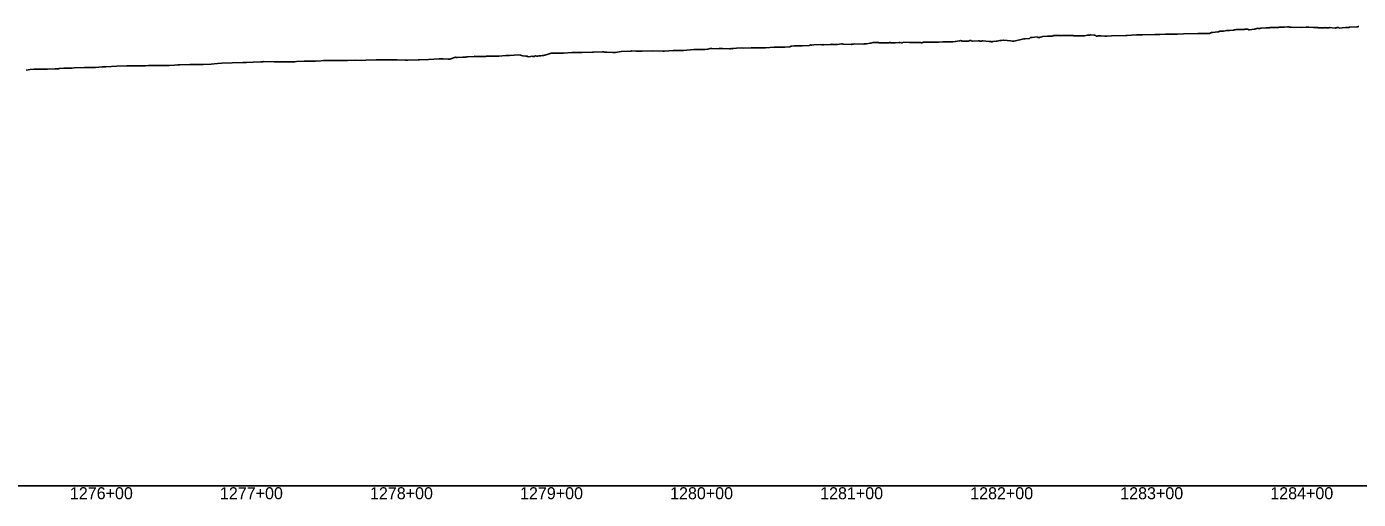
# Model space of a CAD drawing. Extents: x -3793 to 50787, y -1075 to 6138.
# Drawn here: x 14924 to 15812, y 991 to 1306 of the extents above; entities that cross this region are included whole.
import ezdxf

# ---------------------------------------------------------------- set-up
doc = ezdxf.new("R2010")
doc.units = 0
for name, color, linetype in [('RD_DDB_Profile_EX', 7, 'Continuous'), ('RD_DDB_StaTX', 7, 'Continuous'), ('RD_GPK_Profile_Cell', 7, 'Continuous')]:
    doc.layers.add(name, color=color, linetype=linetype)

msp = doc.modelspace()

# ---------------------------------------------------------------- linework, layer by layer
at = {"layer": 'RD_DDB_Profile_EX'}
for points in [[(15660.549248, 1300.546275), (15663.947603, 1300.71092), (15666.494233, 1300.69933), (15668.039105, 1300.69283), (15676.102501, 1300.874615), (15679.503067, 1300.95227), (15683.391486, 1301.197475), (15685.71077, 1301.252285), (15688.326109, 1301.221505), (15691.38374, 1301.247125), (15695.319038, 1301.338165), (15704.927307, 1301.563305), (15706.072561, 1301.59048), (15708.789338, 1301.53386), (15712.032174, 1301.66403), (15712.534299, 1301.715755), (15713.039294, 1301.766355), (15713.544178, 1302.11987), (15714.050559, 1302.347505), (15714.554542, 1302.297125), (15718.240457, 1302.746725), (15718.691336, 1302.76943), (15719.141962, 1302.94972), (15719.589224, 1303.085285), (15720.038781, 1303.26516), (15720.488085, 1303.220265), (15720.938447, 1303.22058), (15721.38659, 1303.175785), (15721.834482, 1303.17585), (15724.143844, 1303.617865), (15724.728633, 1303.64744), (15725.381631, 1303.681795), (15726.040118, 1303.682155), (15728.527764, 1303.93204), (15729.162734, 1304.027655), (15729.802311, 1304.156265), (15730.435934, 1304.22), (15731.069191, 1304.315355), (15731.70208, 1304.284065), (15732.334604, 1304.34771), (15732.960097, 1304.317435), (15733.752113, 1304.33366), (15735.652195, 1304.372975), (15736.256457, 1304.403645), (15736.86503, 1304.46556), (15737.467644, 1304.46602), (15738.167328, 1304.4373), (15738.768605, 1304.08136), (15739.363649, 1304.08476), (15742.342327, 1304.42812), (15742.914216, 1304.576435), (15743.484, 1304.66612), (15744.041759, 1305.03405), (15744.60346, 1305.065955), (15745.156486, 1304.98793), (15745.706904, 1304.99092), (15746.250959, 1305.05115), (15746.794672, 1305.16356), (15750.117302, 1305.40829), (15750.632611, 1305.362015), (15751.140734, 1305.34244), (15751.644029, 1305.420905), (15752.143358, 1305.45114), (15752.642408, 1305.40545), (15753.130788, 1305.583015), (15753.622044, 1305.58666), (15757.357934, 1305.648665), (15757.810236, 1305.652135), (15758.252292, 1305.65543), (15758.696951, 1305.702795), (15759.131681, 1305.749625), (15759.568888, 1305.81799), (15759.997937, 1305.886355), (15760.426412, 1305.88805), (15762.576919, 1305.926765), (15764.632957, 1305.96415), (15765.011388, 1305.96702), (15765.387564, 1305.987805), (15765.75755, 1305.915685), (15766.124156, 1305.86385), (15766.489895, 1305.8666), (15767.14247, 1305.797095), (15774.227552, 1305.59016), (15777.049871, 1305.90475), (15777.613694, 1305.93273), (15778.172214, 1305.933385), (15778.728, 1305.93326), (15781.954285, 1305.605485), (15782.481592, 1305.684675), (15783.011251, 1305.63216), (15783.533345, 1305.684695), (15784.058689, 1305.711235), (15784.58307, 1305.685275), (15785.109325, 1305.343755), (15785.632712, 1305.370585), (15789.126038, 1305.46879), (15789.612884, 1305.59068), (15790.094794, 1305.44513), (15790.583643, 1305.4452), (15791.068534, 1305.47008), (15791.549988, 1305.44584)], [(15791.549988, 1305.44584), (15792.033326, 1305.44656), (15792.520704, 1305.519295), (15796.329299, 1305.2656), (15796.764107, 1305.287495), (15797.202531, 1305.35336), (15797.642943, 1305.59369), (15798.077006, 1305.63737), (15798.513196, 1305.61545), (15798.948344, 1305.26673), (15801.009993, 1305.404795), (15803.188746, 1305.55081), (15804.331029, 1305.64642), (15804.708112, 1305.64646), (15805.090418, 1305.646565), (15805.469081, 1305.684855), (15805.846705, 1305.760875), (15806.222361, 1305.7609), (15810.862222, 1306.105115), (15811.175336, 1306.08971), (15811.486491, 1306.152145), (15811.794361, 1306.16767), (15812.104056, 1306.198955)], [(15401.848184, 1291.892655), (15407.259345, 1291.987525), (15408.766828, 1292.08384), (15415.673487, 1292.011465), (15416.679249, 1292.10744), (15422.561388, 1292.513415), (15426.287517, 1292.578785), (15429.527245, 1292.575075), (15433.017208, 1292.774015), (15433.763293, 1293.086735), (15434.21607, 1293.17552), (15435.895786, 1293.294865), (15438.188392, 1293.4585), (15438.608742, 1293.434225), (15439.034393, 1293.41127), (15439.460936, 1293.409655), (15439.891557, 1293.34247), (15440.320247, 1293.340785), (15440.749839, 1293.467965), (15441.180336, 1293.4019), (15445.724115, 1293.682815), (15446.121222, 1293.67972), (15446.523021, 1294.06103), (15446.925628, 1293.83794), (15447.329044, 1293.836525), (15448.955622, 1293.991905), (15453.220841, 1294.187375), (15454.341021, 1294.01231), (15454.716446, 1294.010825), (15455.112323, 1294.21205), (15455.473715, 1294.13849), (15459.994713, 1294.263285), (15460.332935, 1294.550845), (15460.671845, 1294.362975), (15461.009095, 1294.36076), (15461.352577, 1294.392805), (15461.694288, 1294.3576), (15462.0367, 1294.288105), (15462.379814, 1294.252715), (15464.720592, 1294.356205), (15467.460273, 1294.68936), (15467.76168, 1294.70276), (15468.361456, 1294.57955), (15468.66345, 1294.54845), (15473.852468, 1294.32935), (15474.32886, 1294.41883), (15475.374558, 1294.553585), (15476.141133, 1294.66705), (15482.185057, 1294.531825), (15482.784941, 1294.659635), (15483.186867, 1294.628965), (15483.937129, 1294.76357), (15486.436191, 1295.212885), (15486.945945, 1295.211905), (15488.484051, 1295.616405), (15491.990053, 1295.589195), (15492.475273, 1295.272395), (15493.545397, 1295.37551), (15493.935904, 1295.41327), (15494.640434, 1295.29174), (15498.364958, 1295.36111), (15498.823291, 1295.4753), (15499.282045, 1295.497635), (15499.74122, 1295.634995), (15500.203793, 1295.45174), (15500.663364, 1295.336085), (15501.123357, 1295.312355), (15501.583772, 1295.426725), (15503.153666, 1295.47862), (15505.516874, 1295.557585), (15505.948561, 1295.494285), (15506.37354, 1295.473675), (15507.228593, 1295.49399), (15507.658948, 1295.43076), (15508.086828, 1295.387385), (15508.515026, 1295.729425), (15512.761935, 1295.643285), (15513.084874, 1295.610695), (15514.6514, 1295.709665), (15515.044768, 1295.495125), (15515.436202, 1295.49481), (15519.897778, 1295.585285), (15520.59965, 1295.46349), (15520.948909, 1295.480645), (15521.298371, 1295.58529), (15521.648038, 1295.567495), (15521.999411, 1295.725765), (15522.370203, 1295.726855), (15527.13451, 1295.81259), (15527.435046, 1295.827515), (15528.339303, 1295.82805), (15528.639877, 1295.84297), (15528.940556, 1295.842845), (15529.242223, 1295.828585), (15531.978472, 1295.83999), (15534.89963, 1296.00954), (15536.360389, 1295.97451), (15541.586741, 1296.084605), (15543.145498, 1296.18085), (15546.255389, 1296.777805), (15546.754013, 1296.85279)], [(15546.754013, 1296.85279), (15547.252564, 1296.67823), (15547.751039, 1296.553605), (15551.401393, 1296.527285), (15551.876003, 1296.552605), (15552.345552, 1296.787765), (15552.81493, 1296.83498), (15553.280618, 1296.906685), (15553.751928, 1296.97838), (15554.219962, 1296.60374), (15554.687825, 1296.604025), (15558.571237, 1296.683265), (15559.007, 1296.63996), (15559.446373, 1296.5764), (15559.881363, 1296.554935), (15560.316186, 1296.555235), (15560.803278, 1296.58634), (15561.187281, 1296.64442), (15561.616615, 1296.68953), (15565.764661, 1296.17718), (15566.161422, 1296.19729), (15566.592142, 1296.356705), (15566.988069, 1296.37673), (15567.384058, 1296.15742), (15567.780262, 1296.118055), (15568.176211, 1296.376045), (15570.411546, 1296.52918), (15570.997237, 1296.569425), (15572.981494, 1296.969365), (15573.986394, 1296.87857), (15575.483194, 1297.27004), (15580.019815, 1296.726815), (15581.279968, 1296.576), (15581.929084, 1296.55678), (15582.38112, 1296.58386), (15588.950609, 1298.148555), (15589.728094, 1298.054635), (15592.725636, 1298.35652), (15593.263274, 1298.89103), (15593.809958, 1298.914595), (15594.355785, 1299.04767), (15597.666943, 1299.297955), (15598.17867, 1299.00866), (15598.695174, 1298.97727), (15599.236352, 1298.93432), (15599.738513, 1299.23013), (15600.264465, 1299.279405), (15600.799575, 1299.19585), (15601.334053, 1299.564675), (15604.741104, 1299.873215), (15605.241647, 1299.89509), (15605.742119, 1299.891055), (15606.243998, 1299.938475), (15606.754155, 1299.934625), (15607.264903, 1299.85457), (15607.785021, 1299.824505), (15608.31048, 1300.156475), (15608.844621, 1300.18565), (15611.837915, 1300.349585), (15612.311719, 1300.298315), (15612.792682, 1300.270165), (15613.275458, 1300.193595), (15613.766524, 1300.140025), (15614.258539, 1300.210185), (15614.760018, 1300.2058), (15615.267097, 1300.17641), (15618.452889, 1300.259675), (15618.948845, 1300.27275), (15619.402381, 1300.269995), (15619.857891, 1300.26534), (15620.315653, 1300.21513), (15620.781658, 1300.23342), (15621.249008, 1300.25284), (15621.725863, 1300.24798), (15622.208571, 1300.07692), (15626.096503, 1300.007875), (15626.512131, 1299.98247), (15626.934717, 1300.02017), (15627.491768, 1299.99458), (15628.356998, 1300.035915), (15628.786396, 1300.079265), (15629.221016, 1300.14346), (15631.339934, 1300.454675), (15631.995164, 1300.45317), (15632.651337, 1300.48445), (15633.311029, 1300.61595), (15635.832378, 1300.44329), (15636.464221, 1300.442175), (15637.097032, 1299.90188), (15637.726637, 1299.902035), (15638.360865, 1299.964185), (15638.995932, 1300.026415), (15639.631839, 1300.08873), (15640.271002, 1300.121045), (15642.950543, 1299.821975), (15643.558922, 1299.85168), (15644.168163, 1299.850905), (15647.277695, 1300.07341), (15656.885964, 1300.285715), (15657.679844, 1300.30345), (15660.549248, 1300.546275)], [(15216.041146, 1285.730895), (15216.407104, 1285.93203), (15216.769758, 1285.915705), (15217.134008, 1285.9167), (15217.494375, 1285.95473), (15217.853461, 1285.938435), (15218.21503, 1286.01159), (15222.796977, 1286.32771), (15223.13818, 1286.3806), (15223.480263, 1286.211655), (15223.819263, 1286.21373), (15224.15703, 1286.317365), (15224.513876, 1286.300635), (15224.830564, 1286.30253), (15225.168602, 1286.202405), (15229.923062, 1286.34522), (15230.239271, 1286.3474), (15230.554235, 1286.459615), (15230.870166, 1286.460715), (15231.182923, 1286.41564), (15231.497187, 1286.40113), (15231.807759, 1286.450055), (15232.12037, 1286.497985), (15234.122145, 1286.483455), (15239.066547, 1286.573615), (15243.730413, 1286.934205), (15246.013559, 1286.968695), (15252.281932, 1287.39413), (15253.338682, 1287.08505), (15254.966285, 1286.609625), (15257.015422, 1286.446265), (15257.789266, 1286.547455), (15258.586272, 1286.05147), (15260.132398, 1286.23081), (15260.899948, 1286.406135), (15261.671122, 1286.29767), (15262.452664, 1286.19944), (15263.241612, 1286.722755), (15264.03737, 1286.546295), (15264.847357, 1286.48294), (15265.654429, 1286.659575), (15267.077969, 1286.7769), (15267.865361, 1286.911325), (15268.649721, 1286.96651), (15271.193558, 1287.496795), (15271.860142, 1287.8736), (15272.555219, 1288.070225), (15273.834402, 1288.41625), (15280.755604, 1288.408185), (15282.163488, 1288.489805), (15287.662726, 1288.824405), (15291.771756, 1288.93518), (15293.695679, 1288.98753), (15294.617681, 1289.02398), (15301.380025, 1289.10651), (15302.012307, 1289.091425), (15308.110894, 1289.27551), (15308.733564, 1289.308075), (15309.413059, 1289.25721), (15310.988294, 1289.171225), (15314.889777, 1288.95998), (15315.811538, 1288.96448), (15316.819096, 1288.99787), (15320.596562, 1289.55854), (15326.987029, 1289.90053), (15327.5166, 1290.0565), (15330.204831, 1289.90918), (15333.748031, 1289.75189), (15334.455939, 1289.714065), (15341.386201, 1290.113095), (15348.303948, 1289.888115), (15349.421368, 1289.901455), (15355.211727, 1290.190765), (15359.029637, 1290.32448), (15362.099829, 1290.37875), (15368.965352, 1290.99724), (15370.809867, 1290.955705), (15376.251399, 1290.852075), (15378.246174, 1291.2428), (15379.8958, 1291.566445), (15380.268024, 1291.63906), (15380.643094, 1291.601035), (15381.017405, 1291.61791), (15385.541643, 1291.437155), (15385.884973, 1291.57398), (15386.229469, 1291.538115), (15386.57514, 1291.502125), (15386.921989, 1291.500765), (15387.270024, 1291.516805), (15387.970813, 1291.60212), (15392.679391, 1291.46003), (15392.995331, 1291.475025), (15393.312339, 1291.490075), (15393.63042, 1291.521135), (15393.94958, 1291.56829), (15394.271505, 1291.455985), (15394.592521, 1291.47109), (15394.914631, 1291.55046), (15397.462711, 1291.76043), (15400.979052, 1291.9815), (15401.848184, 1291.892655)], [(14923.99127, 1277.23102), (14926.657549, 1277.490405), (14929.42191, 1277.760515), (14931.140793, 1277.73183), (14936.414812, 1277.79135), (14938.294303, 1277.920725), (14943.402163, 1277.98688), (14944.414811, 1278.036225), (14945.452171, 1278.116115), (14945.874086, 1278.18872), (14949.001938, 1278.461955), (14954.341343, 1278.40515), (14956.033431, 1278.694645), (14962.784197, 1278.93154), (14965.090623, 1278.848475), (14970.087731, 1279.022635), (14974.698892, 1279.280995), (14977.112479, 1279.44055), (14984.307161, 1279.764125), (14991.157588, 1280.06276), (14993.915429, 1280.021785), (14998.409866, 1280.025895), (15003.523698, 1280.13054), (15005.416418, 1280.16953), (15012.384538, 1280.311835), (15013.131967, 1280.322505), (15019.38957, 1280.33465), (15022.740235, 1280.50693), (15025.154334, 1280.63202), (15026.392364, 1280.65689), (15033.071204, 1280.90105), (15033.392879, 1280.98074), (15040.38994, 1280.936135), (15041.956772, 1281.025315), (15047.384695, 1281.255525), (15051.565041, 1281.533725), (15054.377014, 1281.755625), (15061.365982, 1282.133175), (15068.352284, 1282.20988), (15070.781578, 1282.269185), (15075.337954, 1282.37925), (15080.389847, 1282.72383), (15081.779171, 1282.81916), (15082.338264, 1282.85775), (15089.215447, 1282.66856), (15089.589217, 1282.677225), (15089.998116, 1282.681065), (15096.114552, 1282.74194), (15096.846145, 1282.69089), (15099.606384, 1282.7265), (15103.010353, 1282.77185), (15104.107364, 1282.82625), (15109.214653, 1283.14984), (15109.902859, 1283.19375), (15111.372887, 1283.19149), (15116.790482, 1283.22042), (15117.691668, 1283.316825), (15118.822921, 1283.2593), (15122.189604, 1283.580605), (15129.182028, 1283.574465), (15136.362854, 1283.678135), (15138.039459, 1283.707935), (15143.359551, 1283.82295), (15147.647727, 1283.68404), (15150.351134, 1283.764725), (15157.341008, 1283.977955), (15164.321424, 1283.961965), (15166.864264, 1283.97482), (15170.329124, 1283.96794), (15171.296318, 1284.12378), (15176.472533, 1283.87086), (15178.263686, 1283.83245), (15185.325302, 1284.112835), (15186.080802, 1284.12432), (15192.215867, 1284.221005), (15195.68907, 1284.474935), (15199.120923, 1284.725765), (15201.996528, 1284.64581), (15205.297339, 1284.59595), (15206.271354, 1284.59638), (15210.110127, 1285.722445), (15210.492689, 1285.58975), (15210.873992, 1285.59174), (15211.258031, 1285.592755), (15214.905608, 1285.719845), (15215.676185, 1285.74694), (15216.041146, 1285.730895)]]:
    msp.add_lwpolyline(points, dxfattribs=at)
at = {"layer": 'RD_GPK_Profile_Cell'}
msp.add_line((1000, 1000), (46600, 1000), dxfattribs=at)

# ---------------------------------------------------------------- texts
at = {"layer": 'RD_DDB_StaTX'}
for s, p in [('1276+00', (14953.125471, 991)), ('1277+00', (15053.125471, 991)), ('1278+00', (15153.125471, 991)), ('1279+00', (15253.125471, 991)), ('1280+00', (15353.125471, 991)), ('1281+00', (15453.125471, 991)), ('1282+00', (15553.125471, 991)), ('1283+00', (15653.125471, 991)), ('1284+00', (15753.125471, 991))]:
    msp.add_text(s, height=8, dxfattribs=at).set_placement(p)

doc.saveas('drawing.dxf')
